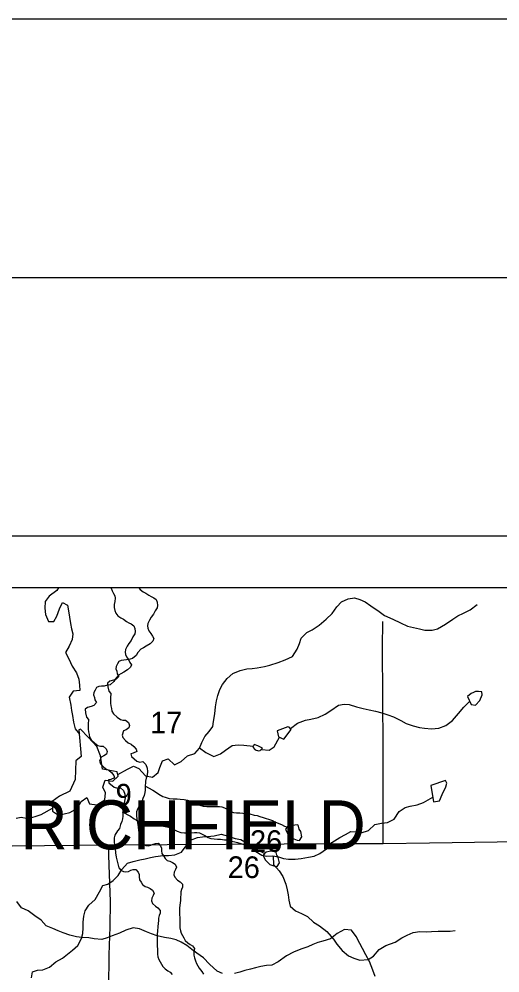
# Model space of a CAD drawing. Extents: x -21.1 to 50.3, y 0 to 22.1.
# Drawn here: x 6.795 to 7.726, y 20.155 to 22 of the extents above; entities that cross this region are included whole.
import ezdxf

# ---------------------------------------------------------------- set-up
doc = ezdxf.new("R2010")
doc.units = 0
for name, color, linetype in [('GM_X_City_Street', 7, 'Continuous'), ('GM_X_Corporation_Text', 7, 'Continuous'), ('GM_X_County', 7, 'Continuous'), ('GM_X_County_Road', 7, 'Continuous'), ('GM_X_Minor_Lake', 7, 'Continuous'), ('GM_X_Minor_River', 7, 'Continuous'), ('GM_X_Section_Text', 7, 'Continuous'), ('GM_X_State_Route', 7, 'Continuous'), ('SH_Border', 7, 'Continuous'), ('SH_Cut_Line', 7, 'Continuous'), ('SH_Data', 7, 'Continuous')]:
    doc.layers.add(name, color=color, linetype=linetype)

msp = doc.modelspace()

# ---------------------------------------------------------------- linework, layer by layer
at = {"layer": 'GM_X_City_Street'}
msp.add_lwpolyline([(7.4996, 20.4054), (7.4996, 20.5906), (7.4985, 20.7841), (7.4987, 20.8343)], dxfattribs=at)
at = {"layer": 'GM_X_County'}
msp.add_lwpolyline([(8.9, 14.7464), (8.9, 20.9), (2.1, 20.9), (2.1, 14.1), (8.8932, 14.1)], dxfattribs=at)
at = {"layer": 'GM_X_County_Road'}
msp.add_lwpolyline([(6.9685, 20.1252), (6.969, 20.1898), (6.9711, 20.2437), (6.9718, 20.2931), (6.9691, 20.3632), (6.968, 20.4027)], dxfattribs=at)
at = {"layer": 'GM_X_Minor_Lake'}
for points in [[(7.6631, 20.6897), (7.6701, 20.6742), (7.6781, 20.6727), (7.6864, 20.6816), (7.6912, 20.6926), (7.6908, 20.6987), (7.6843, 20.699)], [(7.6843, 20.699), (7.6783, 20.6989), (7.6744, 20.6973), (7.67, 20.695), (7.6631, 20.6897)], [(7.2941, 20.6228), (7.2969, 20.6114), (7.3075, 20.6069), (7.3218, 20.6257), (7.3176, 20.6302), (7.3153, 20.631)], [(7.3153, 20.631), (7.2941, 20.6228)], [(6.9151, 20.5732), (6.9049, 20.5648), (6.9037, 20.529), (6.8933, 20.5065), (6.8729, 20.4968), (6.8589, 20.4861), (6.8595, 20.4678), (6.8713, 20.4596), (6.8929, 20.4651), (6.908, 20.4732), (6.9151, 20.4866), (6.9257, 20.4943), (6.9311, 20.4818), (6.9455, 20.48), (6.961, 20.4897), (6.962, 20.503), (6.957, 20.5143), (6.9618, 20.5277), (6.9766, 20.5259), (6.9864, 20.5351), (6.9848, 20.5435), (6.9563, 20.5489), (6.9523, 20.5747), (6.9453, 20.5925), (6.9288, 20.611), (6.9135, 20.626)], [(6.9135, 20.626), (6.9108, 20.6252), (6.9151, 20.5732)], [(7.2663, 20.5898), (7.2572, 20.5943), (7.25, 20.5965), (7.2473, 20.5916), (7.252, 20.5863)], [(7.252, 20.5863), (7.258, 20.5842), (7.2618, 20.5848), (7.2663, 20.5898)], [(7.597, 20.4854), (7.6088, 20.4878), (7.614, 20.4996), (7.6211, 20.5145), (7.6225, 20.5217), (7.6202, 20.527), (7.5915, 20.5173)], [(7.5915, 20.5173), (7.597, 20.4854)], [(7.3107, 20.4326), (7.3145, 20.4243), (7.3234, 20.4153), (7.3329, 20.4116), (7.3378, 20.4112), (7.3419, 20.4181), (7.3399, 20.4283), (7.3372, 20.4329), (7.3356, 20.4385), (7.3345, 20.4412)], [(7.3345, 20.4412), (7.3283, 20.4406), (7.3225, 20.4401), (7.3166, 20.4386), (7.3136, 20.4366), (7.3107, 20.4326)], [(7.2674, 20.3821), (7.2713, 20.3738), (7.2801, 20.3647), (7.2896, 20.3611), (7.2945, 20.3607), (7.2986, 20.3676), (7.2966, 20.3778), (7.2939, 20.3823), (7.2923, 20.388), (7.2912, 20.3907)], [(7.2912, 20.3907), (7.285, 20.3901), (7.2792, 20.3896), (7.2733, 20.3881), (7.2704, 20.3861), (7.2674, 20.3821)]]:
    msp.add_lwpolyline(points, dxfattribs=at)
at = {"layer": 'GM_X_Minor_River'}
for points in [[(6.8711, 20.9), (6.8678, 20.8946), (6.8531, 20.8838), (6.8452, 20.8735), (6.8446, 20.8602), (6.8462, 20.8481), (6.852, 20.8348), (6.8619, 20.8345), (6.8679, 20.8448), (6.8734, 20.8593), (6.8786, 20.8712), (6.8889, 20.8659), (6.8902, 20.8549), (6.8926, 20.8428), (6.8942, 20.831), (6.8965, 20.8204), (6.8989, 20.8106), (6.8979, 20.7999), (6.8915, 20.7869), (6.8844, 20.7747), (6.8914, 20.7626), (6.8976, 20.7482), (6.9057, 20.7354), (6.9107, 20.7229), (6.9119, 20.7111), (6.9124, 20.7013), (6.8995, 20.7), (6.8917, 20.6881), (6.8952, 20.6726), (6.8964, 20.6627), (6.8981, 20.6525), (6.9004, 20.64), (6.9032, 20.6271), (6.9115, 20.6168)], [(6.9725, 20.9), (6.9729, 20.8992), (6.9752, 20.8939), (6.9779, 20.889), (6.9802, 20.8841), (6.9806, 20.8795), (6.9799, 20.8731), (6.9792, 20.8677), (6.9792, 20.8617), (6.9804, 20.856), (6.9823, 20.851), (6.9861, 20.8457), (6.9919, 20.8416), (6.9968, 20.839), (7.003, 20.8348), (7.0075, 20.8322), (7.0121, 20.8299), (7.0167, 20.8265), (7.019, 20.8212), (7.0198, 20.8152)], [(7.0267, 20.9), (7.0294, 20.8963), (7.0352, 20.8921), (7.0401, 20.8895), (7.0462, 20.8853), (7.0508, 20.8827), (7.0554, 20.8804), (7.06, 20.8771), (7.0623, 20.8717), (7.0631, 20.8657)], [(6.9857, 20.5385), (7.0045, 20.5486), (7.0166, 20.5548), (7.0269, 20.5503), (7.0395, 20.536), (7.0528, 20.5331), (7.0641, 20.5423), (7.0674, 20.5522), (7.0726, 20.5648), (7.0832, 20.5691), (7.0959, 20.5575), (7.1083, 20.5636), (7.1211, 20.5748), (7.1348, 20.5795), (7.1438, 20.5898), (7.1486, 20.6005), (7.1546, 20.6123), (7.1628, 20.6219), (7.17, 20.6315), (7.1714, 20.641), (7.1735, 20.6562), (7.1753, 20.6692), (7.1767, 20.6813), (7.1797, 20.6916), (7.1834, 20.7027), (7.1886, 20.7126), (7.1976, 20.7241), (7.2089, 20.7341), (7.2225, 20.7399), (7.2357, 20.7431), (7.246, 20.7439), (7.2558, 20.7448), (7.2699, 20.7476), (7.2805, 20.7499), (7.2964, 20.755), (7.31, 20.7601), (7.324, 20.7667), (7.3329, 20.7808), (7.3374, 20.7923), (7.3411, 20.8026), (7.352, 20.8133), (7.3622, 20.8187), (7.3754, 20.8276), (7.389, 20.8391), (7.4006, 20.8502), (7.41, 20.8629), (7.4186, 20.8728), (7.4319, 20.8783), (7.444, 20.8803), (7.4546, 20.8774), (7.4649, 20.8725), (7.476, 20.8646), (7.4917, 20.8541), (7.5024, 20.8463), (7.5184, 20.8392), (7.5332, 20.8317), (7.5466, 20.8254), (7.5583, 20.8232), (7.5698, 20.8203), (7.5804, 20.8181), (7.5944, 20.8179), (7.6047, 20.8202), (7.6205, 20.8291), (7.6345, 20.8388), (7.6443, 20.8453), (7.6553, 20.8507), (7.6681, 20.8573), (7.6817, 20.8677)], [(7.0631, 20.8657), (7.062, 20.8611), (7.0582, 20.8554), (7.0548, 20.8485), (7.0507, 20.8428), (7.0473, 20.8371), (7.0443, 20.8306), (7.0435, 20.8261), (7.0439, 20.8215), (7.0462, 20.8166), (7.0501, 20.8113), (7.0528, 20.806), (7.0558, 20.8014), (7.0536, 20.7965), (7.0483, 20.7915), (7.0411, 20.7869), (7.0354, 20.7838), (7.0308, 20.7812), (7.0248, 20.7743), (7.0218, 20.7689), (7.0146, 20.7628), (7.0096, 20.762), (7.0028, 20.7601), (6.9975, 20.7597), (6.9925, 20.7593), (6.988, 20.7574), (6.9853, 20.7524), (6.9831, 20.7475), (6.9823, 20.7429), (6.9839, 20.7383), (6.985, 20.7334), (6.9881, 20.7281), (6.9828, 20.7228), (6.9775, 20.7208), (6.9707, 20.7189), (6.9661, 20.7155), (6.9665, 20.7082), (6.9689, 20.6999), (6.9727, 20.6954), (6.972, 20.6866), (6.9717, 20.6767), (6.9724, 20.6714), (6.9736, 20.6665), (6.9744, 20.6612), (6.9775, 20.6559), (6.9847, 20.6495), (6.9909, 20.6453), (6.9958, 20.6438), (7.0011, 20.6438), (7.0065, 20.6389), (7.0084, 20.6336), (7.0073, 20.6287), (7.002, 20.6252), (6.9971, 20.6229), (6.9941, 20.6149), (6.996, 20.61), (7.001, 20.6043), (7.006, 20.5998), (7.0117, 20.5972), (7.017, 20.593), (7.0216, 20.5874), (7.0228, 20.5828), (7.016, 20.5797), (7.011, 20.5786), (7.0122, 20.5732), (7.0225, 20.5646), (7.0286, 20.5627), (7.0343, 20.5635), (7.0405, 20.5582), (7.0428, 20.551), (7.0432, 20.5442), (7.0425, 20.5373), (7.041, 20.5316), (7.0395, 20.5255), (7.0388, 20.5141), (7.0388, 20.5084), (7.0385, 20.5035), (7.037, 20.4982), (7.0347, 20.4921), (7.0325, 20.4848), (7.0287, 20.4799), (7.0238, 20.4715), (7.0223, 20.4666), (7.022, 20.4593), (7.0228, 20.4521), (7.0243, 20.4457), (7.0251, 20.4373), (7.0259, 20.4293), (7.0287, 20.4191), (7.0298, 20.4138), (7.0314, 20.4089), (7.0348, 20.4039), (7.0402, 20.4013), (7.0451, 20.4006), (7.0501, 20.4017), (7.0546, 20.4037), (7.0592, 20.4052), (7.0641, 20.4056), (7.0687, 20.4003), (7.0707, 20.3958), (7.0707, 20.3908)], [(7.0198, 20.8152), (7.0187, 20.8106), (7.0149, 20.8049), (7.0115, 20.798), (7.0074, 20.7923), (7.004, 20.7866), (7.001, 20.7801), (7.0002, 20.7755), (7.0006, 20.771), (7.003, 20.7661), (7.0068, 20.7608), (7.0095, 20.7555), (7.0126, 20.7509), (7.0103, 20.746), (7.005, 20.741), (6.9978, 20.7364), (6.9921, 20.7333), (6.9875, 20.7306), (6.9815, 20.7238), (6.9785, 20.7184), (6.9713, 20.7123), (6.9663, 20.7115), (6.9595, 20.7096), (6.9542, 20.7092), (6.9492, 20.7088), (6.9447, 20.7068), (6.942, 20.7019), (6.9398, 20.6969), (6.939, 20.6924), (6.9406, 20.6878), (6.9418, 20.6829), (6.9448, 20.6776), (6.9395, 20.6723), (6.9342, 20.6703), (6.9274, 20.6684), (6.9228, 20.6649), (6.9232, 20.6577), (6.9256, 20.6494), (6.9294, 20.6448), (6.9287, 20.6361), (6.9284, 20.6262), (6.9292, 20.6209), (6.9303, 20.616), (6.9311, 20.6107), (6.9342, 20.6054), (6.9415, 20.5989), (6.9476, 20.5948), (6.9525, 20.5933), (6.9579, 20.5933), (6.9632, 20.5884), (6.9651, 20.5831), (6.964, 20.5782), (6.9587, 20.5747), (6.9538, 20.5724), (6.9508, 20.5644), (6.9527, 20.5595), (6.9577, 20.5538), (6.9627, 20.5493), (6.9684, 20.5467), (6.9737, 20.5425), (6.9783, 20.5368), (6.9795, 20.5323), (6.9727, 20.5292), (6.9677, 20.528), (6.9689, 20.5227), (6.9792, 20.5141), (6.9853, 20.5122), (6.991, 20.513), (6.9972, 20.5077), (6.9995, 20.5005), (6.9999, 20.4937), (6.9992, 20.4868), (6.9977, 20.4811), (6.9962, 20.475), (6.9955, 20.4636), (6.9955, 20.4579), (6.9952, 20.453), (6.9937, 20.4476), (6.9914, 20.4416), (6.9892, 20.4343), (6.9854, 20.4294), (6.9805, 20.421), (6.979, 20.416), (6.9787, 20.4088), (6.9795, 20.4016), (6.981, 20.3952), (6.9818, 20.3868), (6.9827, 20.3788), (6.9854, 20.3686), (6.9865, 20.3633), (6.9881, 20.3583), (6.9916, 20.3534), (6.9969, 20.3508), (7.0018, 20.3501), (7.0068, 20.3512), (7.0113, 20.3532), (7.0159, 20.3547), (7.0209, 20.3551), (7.0254, 20.3498), (7.0274, 20.3453), (7.0274, 20.3403)], [(7.32, 20.6277), (7.3338, 20.638), (7.3493, 20.6438), (7.3596, 20.6458), (7.3736, 20.649), (7.3872, 20.6552), (7.3981, 20.6625), (7.4132, 20.6725), (7.4242, 20.6749), (7.4337, 20.6739), (7.4478, 20.6694), (7.4611, 20.6661), (7.4725, 20.664), (7.485, 20.6614), (7.4968, 20.6577), (7.5083, 20.654), (7.5197, 20.65), (7.5338, 20.6433), (7.5441, 20.6373), (7.5578, 20.6325), (7.5696, 20.6292), (7.5795, 20.6281), (7.5931, 20.6271), (7.6075, 20.6284), (7.6208, 20.6334), (7.634, 20.6431), (7.6452, 20.6565), (7.6557, 20.6687), (7.6674, 20.6802)], [(7.1439, 20.59), (7.1564, 20.5812), (7.1716, 20.5734), (7.1849, 20.5784), (7.1947, 20.5854), (7.2075, 20.5946), (7.2188, 20.5962), (7.2302, 20.5952), (7.2482, 20.5931)], [(7.2638, 20.5869), (7.2789, 20.5854), (7.2887, 20.5923), (7.2987, 20.6107)], [(7.038, 20.5166), (7.0537, 20.5085), (7.0609, 20.5036), (7.0655, 20.5006), (7.0732, 20.4957), (7.0777, 20.4946), (7.0854, 20.492), (7.093, 20.4913), (7.1006, 20.4913), (7.1067, 20.4906), (7.1143, 20.4899), (7.1208, 20.4888), (7.1273, 20.4873), (7.133, 20.4854), (7.1391, 20.482), (7.1444, 20.4794), (7.1513, 20.4771), (7.1585, 20.4764), (7.1719, 20.4765), (7.1776, 20.4769), (7.1825, 20.4769), (7.1875, 20.4762), (7.1924, 20.474), (7.1974, 20.4713), (7.2039, 20.4672), (7.2096, 20.4653), (7.2157, 20.4646), (7.2222, 20.4642), (7.2279, 20.4639), (7.2355, 20.4628), (7.2416, 20.4624), (7.25, 20.4598), (7.2557, 20.4591), (7.2607, 20.4576), (7.2671, 20.4557), (7.2729, 20.4535), (7.2778, 20.452), (7.2851, 20.4494), (7.2896, 20.4471), (7.2946, 20.4453), (7.303, 20.4419), (7.3083, 20.4389), (7.3135, 20.4365)], [(7.5211, 20.452), (7.5304, 20.4669), (7.5421, 20.475), (7.552, 20.477), (7.5652, 20.4802), (7.5777, 20.4845), (7.5955, 20.4945)], [(6.789, 20.4539), (6.7989, 20.4558), (6.8122, 20.4533), (6.8258, 20.4576), (6.8375, 20.4615), (6.8593, 20.4733)], [(6.9947, 20.4661), (7.0104, 20.458), (7.0176, 20.4531), (7.0222, 20.4501), (7.0299, 20.4452), (7.0344, 20.4441), (7.0421, 20.4415), (7.0497, 20.4407), (7.0573, 20.4408), (7.0634, 20.4401), (7.071, 20.4393), (7.0775, 20.4382), (7.084, 20.4368), (7.0897, 20.4349), (7.0958, 20.4315), (7.1011, 20.4289), (7.108, 20.4266), (7.1152, 20.4259), (7.1286, 20.426), (7.1343, 20.4264), (7.1392, 20.4264), (7.1442, 20.4257), (7.1491, 20.4234), (7.1541, 20.4208), (7.1606, 20.4167), (7.1663, 20.4148), (7.1724, 20.4141), (7.1789, 20.4137), (7.1846, 20.4134), (7.1922, 20.4123), (7.1983, 20.4119), (7.2067, 20.4093), (7.2124, 20.4086), (7.2174, 20.4071), (7.2238, 20.4052), (7.2296, 20.403), (7.2345, 20.4015), (7.2418, 20.3989), (7.2464, 20.3966), (7.2513, 20.3947), (7.2597, 20.3914), (7.2651, 20.3884), (7.2702, 20.3859)], [(6.8191, 20.1452), (6.8209, 20.1566), (6.8308, 20.1598), (6.841, 20.161), (6.8535, 20.1661), (6.8663, 20.1764), (6.8787, 20.1834), (6.8983, 20.1988), (6.9089, 20.2076), (6.916, 20.2214), (6.9185, 20.2309), (6.9188, 20.2419), (6.9187, 20.2526), (6.9201, 20.2647), (6.9227, 20.275), (6.9302, 20.2861), (6.9422, 20.2969), (6.9508, 20.3114), (6.9568, 20.3236), (6.9666, 20.3267), (6.9768, 20.3337), (6.9866, 20.3433), (6.9937, 20.3547), (7.005, 20.367), (7.0159, 20.3705), (7.0288, 20.3737), (7.0391, 20.3757), (7.0493, 20.378), (7.0591, 20.3797), (7.0735, 20.3817), (7.0842, 20.3822), (7.0963, 20.383), (7.1095, 20.3881), (7.1166, 20.3977), (7.1268, 20.4114), (7.1404, 20.4165), (7.1499, 20.4177), (7.1597, 20.4186), (7.1726, 20.4199), (7.1859, 20.4234), (7.1999, 20.4194), (7.2133, 20.4145), (7.2239, 20.4127), (7.2353, 20.4064), (7.2453, 20.4), (7.2533, 20.3898), (7.2644, 20.3823), (7.2743, 20.3809), (7.2857, 20.381), (7.2971, 20.3796), (7.3066, 20.3759), (7.3161, 20.3749), (7.3294, 20.375), (7.3407, 20.3762), (7.3551, 20.3786), (7.3661, 20.3806), (7.3767, 20.3857), (7.3899, 20.3945), (7.4, 20.4068), (7.4155, 20.4164), (7.4265, 20.4226), (7.437, 20.428), (7.4477, 20.4274), (7.4572, 20.426), (7.4712, 20.4303), (7.4836, 20.4418), (7.4965, 20.4442), (7.5078, 20.4458), (7.5211, 20.452)], [(7.0707, 20.3908), (7.0711, 20.3855), (7.0742, 20.381), (7.0773, 20.3761), (7.0818, 20.3723), (7.0868, 20.3708), (7.0921, 20.3685), (7.0967, 20.3651), (7.0994, 20.3595), (7.0979, 20.3549), (7.0949, 20.3499), (7.0946, 20.3446), (7.0961, 20.3397), (7.1018, 20.3344), (7.1068, 20.331), (7.111, 20.3261), (7.1114, 20.3208), (7.1092, 20.3162), (7.1081, 20.3113), (7.1077, 20.3067), (7.1074, 20.301), (7.107, 20.2949), (7.1063, 20.2858), (7.1056, 20.2801), (7.1052, 20.2744), (7.1053, 20.2672), (7.1057, 20.2619), (7.1058, 20.2463), (7.1062, 20.2417), (7.107, 20.2364), (7.1089, 20.2315), (7.1112, 20.2269), (7.1139, 20.2224), (7.1166, 20.2175), (7.1212, 20.2129), (7.1258, 20.2096), (7.1307, 20.2069), (7.1342, 20.202), (7.1331, 20.1952), (7.1331, 20.1891), (7.1343, 20.1838), (7.1362, 20.1781), (7.1385, 20.1732), (7.1435, 20.1641), (7.1489, 20.1573), (7.1516, 20.1523)], [(7.2869, 20.3809), (7.287, 20.3647), (7.2985, 20.3519), (7.3054, 20.3413), (7.3112, 20.3262), (7.314, 20.3156), (7.3156, 20.3061), (7.3168, 20.2954), (7.3196, 20.2837), (7.3299, 20.2747), (7.3417, 20.2698), (7.3531, 20.2639), (7.365, 20.253), (7.3761, 20.2458), (7.3906, 20.235), (7.4036, 20.2203), (7.4102, 20.2104), (7.4205, 20.1984), (7.4327, 20.1875), (7.443, 20.183), (7.4544, 20.1797), (7.4704, 20.1806), (7.4806, 20.1872), (7.4915, 20.1998), (7.5047, 20.2079), (7.5228, 20.2142), (7.536, 20.2223), (7.5459, 20.2277), (7.5576, 20.2331), (7.5708, 20.2351), (7.5834, 20.2341), (7.5928, 20.2346), (7.6057, 20.2355), (7.6293, 20.2357), (7.6391, 20.2365)], [(7.0274, 20.3403), (7.0278, 20.335), (7.0309, 20.3305), (7.034, 20.3255), (7.0386, 20.3218), (7.0435, 20.3203), (7.0488, 20.318), (7.0534, 20.3146), (7.0561, 20.3089), (7.0546, 20.3044), (7.0516, 20.2994), (7.0513, 20.2941), (7.0528, 20.2892), (7.0586, 20.2839), (7.0635, 20.2805), (7.0677, 20.2756), (7.0681, 20.2703), (7.0659, 20.2657), (7.0648, 20.2608), (7.0644, 20.2562), (7.0641, 20.2505), (7.0637, 20.2444), (7.063, 20.2353), (7.0623, 20.2296), (7.0619, 20.2239), (7.062, 20.2167), (7.0624, 20.2114), (7.0625, 20.1958), (7.0629, 20.1912), (7.0637, 20.1859), (7.0656, 20.181), (7.0679, 20.1764), (7.0706, 20.1719), (7.0733, 20.167), (7.0779, 20.1624), (7.0825, 20.159), (7.0874, 20.1564), (7.0909, 20.1515)], [(7.1887, 20.1537), (7.1781, 20.1579), (7.1637, 20.1719), (7.1515, 20.1841), (7.1387, 20.1932), (7.1292, 20.2), (7.1193, 20.2076), (7.1087, 20.214), (7.0992, 20.2186), (7.0886, 20.2212), (7.0761, 20.2231), (7.0621, 20.2265), (7.0511, 20.2303), (7.0416, 20.2345), (7.028, 20.2402), (7.0155, 20.2421), (7.0018, 20.2375), (6.9893, 20.2318), (6.9749, 20.2265), (6.9651, 20.2224), (6.9552, 20.2193), (6.9404, 20.2205), (6.9298, 20.2227), (6.9165, 20.2235), (6.9059, 20.2246), (6.8934, 20.228), (6.8805, 20.2322), (6.8707, 20.236), (6.8601, 20.2405), (6.8472, 20.2455), (6.8373, 20.2565), (6.8252, 20.2652), (6.8123, 20.2751), (6.7998, 20.2807), (6.7903, 20.2929)], [(7.4843, 20.1477), (7.4794, 20.1598), (7.473, 20.1765), (7.4658, 20.1894), (7.4597, 20.2019), (7.4544, 20.2114), (7.4472, 20.2251), (7.4385, 20.2376), (7.4245, 20.2387), (7.4105, 20.2308), (7.3976, 20.2209), (7.3828, 20.2163), (7.3733, 20.2133), (7.3635, 20.2095), (7.354, 20.2053), (7.3399, 20.2004), (7.3259, 20.1947), (7.3126, 20.1879), (7.2963, 20.1761), (7.2838, 20.1697), (7.2736, 20.1689), (7.2626, 20.1674), (7.2524, 20.1647), (7.2429, 20.1621), (7.2319, 20.1591), (7.222, 20.156), (7.2118, 20.1537)]]:
    msp.add_lwpolyline(points, dxfattribs=at)
at = {"layer": 'GM_X_State_Route'}
msp.add_line((7.4218, 20.405), (7.4397, 20.4051), dxfattribs=at)
msp.add_lwpolyline([(8.9, 17.8422), (8.9, 20.9), (6.5295, 20.9), (6.5298, 20.3986), (6.5227, 19.3467), (6.5225, 18.9778), (6.5223, 18.3569), (6.522, 17.8104), (6.6641, 17.812), (6.7, 17.8119), (6.9093, 17.8143), (7.5837, 17.8195), (7.8664, 17.8239), (8.2576, 17.8312)], close=True, dxfattribs=at)
for points in [[(7.589, 20.4066), (7.8075, 20.4095), (8.0627, 20.4152), (8.1284, 20.4168), (8.2331, 20.4178), (8.3481, 20.4201), (8.5976, 20.4257), (8.9, 20.4307)], [(6.5358, 20.3977), (6.657, 20.3996), (6.968, 20.4027), (7.4218, 20.405)], [(7.4397, 20.4051), (7.4996, 20.4054), (7.589, 20.4066)]]:
    msp.add_lwpolyline(points, dxfattribs=at)
at = {"layer": 'SH_Border'}
msp.add_lwpolyline([(1.5, 21.5), (33.5, 21.5), (33.5, 0.5), (1.5, 0.5)], close=True, dxfattribs=at)
at = {"layer": 'SH_Cut_Line'}
for points in [[(0, 0), (34, 0), (34, 22), (0, 22)], [(6.5099, 14.1), (8.9, 14.1), (8.9, 20.9), (6.5295, 20.9), (6.5298, 20.3986), (6.5227, 19.3467), (6.5225, 18.9778), (6.5223, 18.3569), (6.522, 17.8104), (6.5205, 17.7208), (6.5201, 17.6965), (6.5222, 16.8567), (6.5232, 16.4681), (6.5212, 16.2452), (6.5198, 16.0826), (6.5159, 15.4923), (6.5146, 15.3031), (6.514, 15.0936), (6.5146, 15.0349), (6.5142, 14.9441), (6.5128, 14.6032), (6.513, 14.4147), (6.5111, 14.2942), (6.5113, 14.2435)]]:
    msp.add_lwpolyline(points, close=True, dxfattribs=at)
at = {"layer": 'SH_Data'}
msp.add_line((2, 21), (9, 21), dxfattribs=at)

# ---------------------------------------------------------------- texts
at = {"layer": 'GM_X_Corporation_Text'}
msp.add_text('RICHFIELD', height=0.0947, rotation=0, dxfattribs=at).set_placement((6.7974, 20.3939))
at = {"layer": 'GM_X_Section_Text'}
for s, height, p in [('17', 0.04186, (7.0484, 20.618)), ('9', 0.0419, (6.9818, 20.4785)), ('26', 0.04186, (7.2419, 20.3888)), ('26', 0.04186, (7.1986, 20.3383))]:
    msp.add_text(s, height=height, rotation=0, dxfattribs=at).set_placement(p)

doc.saveas('drawing.dxf')
